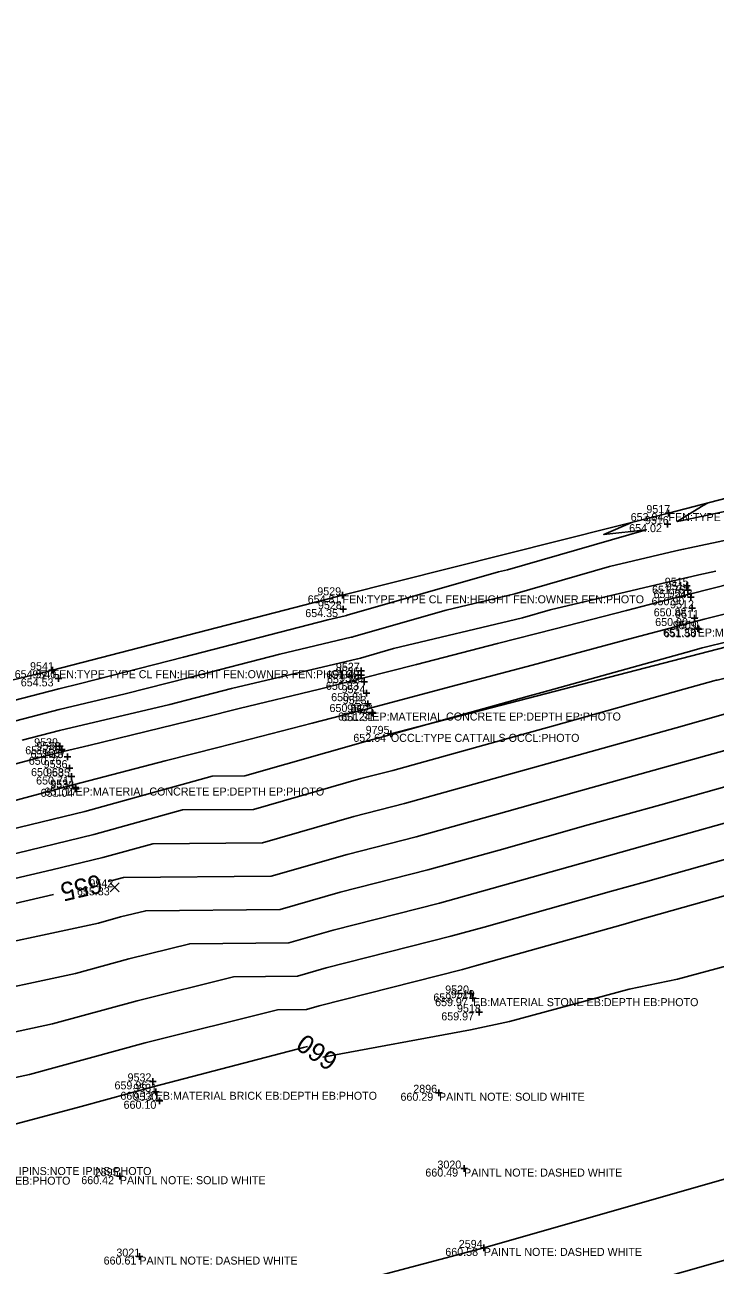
# Model space of a CAD drawing. Extents: x 2129350 to 2137777, y 657588 to 659885.
# Drawn here: x 2134351.9 to 2134455.4, y 659096.7 to 659282.7 of the extents above; entities that cross this region are included whole.
import ezdxf

# ---------------------------------------------------------------- set-up
doc = ezdxf.new("R2010")
doc.units = 0
for name, color, linetype in [('DT_X_Contour_Major', 7, 'Continuous'), ('DT_X_Contour_Minor', 7, 'Continuous'), ('DT_X_TIN_Hull', 7, 'Continuous'), ('PV_X_COP', 7, 'Continuous'), ('SV_X_Occupation_Line', 7, 'Continuous'), ('SV_X_Random_Point', 7, 'Continuous'), ('SV_X_Shot_Marker', 7, 'Continuous'), ('SV_X_Text_Comment', 7, 'Continuous'), ('SV_X_Text_Elevation', 7, 'Continuous'), ('SV_X_Text_Name', 7, 'Continuous')]:
    doc.layers.add(name, color=color, linetype=linetype)

msp = doc.modelspace()

# ---------------------------------------------------------------- linework, layer by layer
at = {"layer": 'DT_X_Contour_Major'}
for points in [[(2134364.36, 659154.25), (2134364.95, 659154.39), (2134366.65, 659154.86), (2134388.81, 659155.07), (2134400.18, 659158.33), (2134410.54, 659160.97), (2134424.13, 659164.75), (2134434.59, 659167.69), (2134448.38, 659171.53), (2134458.63, 659174.42), (2134458.9, 659174.49), (2134459.17, 659174.57), (2134461.55, 659175.15)], [(2134259.01, 659128.73), (2134262.9, 659129.67), (2134267.26, 659130.72), (2134272.2, 659132.1), (2134312.05, 659141.85), (2134315.24, 659142.75), (2134318.55, 659143.54), (2134356.18, 659152.33)], [(2134396.56, 659127.93), (2134418.67, 659132.01), (2134424.53, 659133.28), (2134442.49, 659138.12), (2134449.71, 659139.62), (2134466.22, 659144.06), (2134466.4, 659144.09), (2134466.73, 659144.18), (2134476.57, 659145.85), (2134489.33, 659148.09), (2134494.25, 659148.91)], [(2134297.41, 659104.74), (2134300.03, 659105.35), (2134300.54, 659105.46), (2134308.9, 659107.4), (2134317.93, 659109.37), (2134324.93, 659110.95), (2134325.38, 659111.05), (2134335.3, 659113.73), (2134348.51, 659117.34), (2134360.34, 659120.53), (2134371.28, 659123.52), (2134393.63, 659129.35), (2134394.27, 659129.51)]]:
    msp.add_lwpolyline(points, dxfattribs=at)
at = {"layer": 'DT_X_Contour_Minor'}
for points in [[(2134454.2, 659211.02), (2134453.58, 659210.64), (2134450.06, 659208.5), (2134449.65, 659208.25), (2134450.22, 659208.37), (2134450.23, 659208.37), (2134471.28, 659212.83), (2134474.78, 659213.65), (2134493.12, 659217.6), (2134499.27, 659219.05), (2134503.09, 659219.98), (2134506.54, 659220.91), (2134507.78, 659221.2), (2134523.83, 659225.11), (2134524.62, 659225.41), (2134525.7, 659225.8), (2134530.26, 659226.88), (2134550.44, 659231.76)], [(2134338.65, 659163.23), (2134359.31, 659168.81), (2134359.31, 659168.81), (2134372.92, 659172.33), (2134381.03, 659174.41), (2134394.96, 659178.02), (2134403.63, 659180.23), (2134403.81, 659180.28), (2134416.72, 659183.74), (2134427.91, 659186.71), (2134443.14, 659190.79), (2134452, 659193.15), (2134452.41, 659193.25), (2134453.71, 659193.58), (2134471.52, 659198.07), (2134477.63, 659199.62), (2134497.66, 659204.66), (2134501.49, 659205.63), (2134504.91, 659206.49), (2134505.04, 659206.53), (2134527.17, 659211.99), (2134529.25, 659212.51), (2134552.89, 659218.33)], [(2134341.43, 659160.07), (2134360.86, 659164.73), (2134379.96, 659170.03), (2134384.85, 659170.08), (2134403.3, 659175.37), (2134405.32, 659175.89), (2134427.54, 659182.08), (2134429.37, 659182.59), (2134451.85, 659188.85), (2134453.41, 659189.29), (2134453.84, 659189.41), (2134453.88, 659189.42), (2134476.61, 659194.98), (2134478.15, 659195.4), (2134500.89, 659200.97), (2134502.42, 659201.38), (2134506.23, 659202.31), (2134506.28, 659202.33), (2134507.84, 659202.74), (2134530.58, 659208.19), (2134532.3, 659208.65), (2134554.88, 659214.07)], [(2134336.49, 659177.87), (2134356.95, 659183.17), (2134360.22, 659183.94), (2134375.67, 659187.92), (2134397.32, 659193.5), (2134399.88, 659194.1), (2134400.12, 659194.17), (2134400.18, 659194.18), (2134422.9, 659200.69), (2134424.21, 659201), (2134445.02, 659207.01), (2134438.67, 659206.32), (2134442.96, 659208.14)], [(2134348.69, 659158.03), (2134362.22, 659161.28), (2134375.52, 659164.98), (2134386.17, 659165.07), (2134402.26, 659169.69), (2134407.06, 659170.91), (2134426.41, 659176.3), (2134431.11, 659177.62), (2134450.69, 659183.08), (2134455.15, 659184.33), (2134455.53, 659184.44), (2134455.65, 659184.47), (2134475.46, 659189.32), (2134479.9, 659190.52), (2134499.72, 659195.37), (2134504.15, 659196.58), (2134507.47, 659197.39), (2134507.6, 659197.42), (2134512.14, 659198.61), (2134531.89, 659203.35), (2134536.62, 659204.6), (2134556.17, 659209.29)], [(2134463.37, 659206.81), (2134451.58, 659204.32), (2134450.62, 659204.09), (2134449.48, 659203.85), (2134439.53, 659201.5), (2134425.34, 659197.4), (2134415.02, 659194.93), (2134401.18, 659190.98), (2134400.96, 659190.92), (2134400.82, 659190.88), (2134390.08, 659188.35), (2134376.55, 659184.87), (2134366.9, 659182.38), (2134357, 659180.03), (2134343.97, 659176.66)], [(2134323.05, 659148.32), (2134355.95, 659156), (2134363.59, 659157.84), (2134371.09, 659159.92), (2134387.49, 659160.07), (2134401.22, 659164.01), (2134408.8, 659165.94), (2134425.27, 659170.53), (2134432.85, 659172.66), (2134449.54, 659177.31), (2134456.89, 659179.38), (2134457.21, 659179.46), (2134457.41, 659179.52), (2134474.31, 659183.66), (2134481.65, 659185.64), (2134498.54, 659189.78), (2134505.88, 659191.77), (2134508.71, 659192.46), (2134508.92, 659192.52), (2134516.43, 659194.49), (2134533.19, 659198.51), (2134540.94, 659200.55), (2134557.46, 659204.52)], [(2134455.45, 659200.79), (2134452.93, 659200.26), (2134451.01, 659199.81), (2134450.77, 659199.75), (2134430.64, 659195.01), (2134426.47, 659193.8), (2134407.14, 659189.18), (2134402.19, 659187.77), (2134401.8, 659187.67), (2134401.75, 659187.66), (2134382.84, 659183.2), (2134377.44, 659181.81), (2134373.59, 659180.82), (2134357.06, 659176.9), (2134351.46, 659175.45)], [(2134461.18, 659199.79), (2134451.52, 659197.34), (2134451.28, 659197.28), (2134442.08, 659194.92), (2134431.36, 659192.14), (2134422.72, 659189.93), (2134410.58, 659186.78), (2134402.52, 659184.73), (2134396.03, 659183.11), (2134384.01, 659180.18), (2134378.66, 659178.86), (2134361.45, 659174.67), (2134357.63, 659173.73), (2134354.27, 659172.9), (2134335.82, 659167.99)], [(2134318.98, 659138.61), (2134362.91, 659148.03), (2134366.22, 659148.94), (2134370, 659149.88), (2134390.13, 659150.06), (2134399.14, 659152.65), (2134412.28, 659155.99), (2134423, 659158.98), (2134436.33, 659162.73), (2134447.23, 659165.76), (2134460.38, 659169.46), (2134460.58, 659169.52), (2134460.94, 659169.62), (2134472.02, 659172.33), (2134485.14, 659175.89), (2134496.2, 659178.59), (2134509.34, 659182.16), (2134511.19, 659182.61), (2134511.57, 659182.71), (2134525.01, 659186.24), (2134535.8, 659188.83), (2134549.58, 659192.45)], [(2134326.75, 659133.45), (2134359.46, 659140.46), (2134367.46, 659142.65), (2134376.59, 659144.92), (2134391.45, 659145.06), (2134398.1, 659146.97), (2134414.02, 659151.02), (2134421.86, 659153.2), (2134438.07, 659157.76), (2134446.07, 659159.99), (2134462.12, 659164.5), (2134462.27, 659164.55), (2134462.7, 659164.67), (2134470.87, 659166.67), (2134486.89, 659171.01), (2134495.03, 659173), (2134511.07, 659177.35), (2134512.43, 659177.68), (2134512.89, 659177.81), (2134529.31, 659182.12), (2134537.1, 659183.99), (2134553.9, 659188.4)], [(2134334.51, 659128.28), (2134356.01, 659132.89), (2134368.7, 659136.36), (2134383.17, 659139.97), (2134392.76, 659140.06), (2134397.06, 659141.29), (2134415.76, 659146.05), (2134420.72, 659147.43), (2134439.81, 659152.8), (2134444.92, 659154.22), (2134463.86, 659159.55), (2134463.96, 659159.57), (2134464.47, 659159.72), (2134469.72, 659161), (2134488.63, 659166.13), (2134493.85, 659167.41), (2134512.8, 659172.54), (2134513.67, 659172.76), (2134514.21, 659172.9), (2134533.6, 659177.99), (2134538.41, 659179.15), (2134558.22, 659184.36)], [(2134342.28, 659123.12), (2134352.56, 659125.32), (2134369.93, 659130.07), (2134389.76, 659135.01), (2134394.08, 659135.05), (2134396.02, 659135.61), (2134417.5, 659141.07), (2134419.59, 659141.65), (2134441.55, 659147.83), (2134443.76, 659148.45), (2134465.6, 659154.59), (2134465.64, 659154.6), (2134466.23, 659154.77), (2134468.58, 659155.34), (2134490.38, 659161.25), (2134492.68, 659161.82), (2134514.53, 659167.74), (2134514.91, 659167.83), (2134515.53, 659168), (2134537.89, 659173.87), (2134539.71, 659174.31), (2134562.54, 659180.31)]]:
    msp.add_lwpolyline(points, dxfattribs=at)
at = {"layer": 'DT_X_TIN_Hull'}
for points in [[(2135530.59, 659503.78), (2135475.39, 659489.05), (2135416.67, 659473.77), (2135375.74, 659461.35), (2135332.28, 659448.99), (2135282.8, 659433.85), (2135234.45, 659419.66), (2135187.99, 659405.62), (2135140.1, 659391.95), (2135093.39, 659377.69), (2135039.16, 659363.4), (2134946.54, 659338.8), (2134928.12, 659333.86), (2134885.43, 659322.6), (2134839.28, 659310.17), (2134788.72, 659297.4), (2134742.32, 659285.27), (2134695.66, 659270.22), (2134671.45, 659264.13), (2134637.39, 659257.64), (2134592.77, 659246.33), (2134552.01, 659235.92), (2134498.13, 659222.44), (2134448.36, 659209.51)], [(2134448.36, 659209.51), (2134399.5, 659197.18), (2134356.03, 659185.95), (2134303.52, 659173.01)]]:
    msp.add_lwpolyline(points, dxfattribs=at)
at = {"layer": 'PV_X_COP'}
for points in [[(2135046.23, 659276.72), (2134998.09, 659262.4), (2134950.01, 659248.29), (2134901.68, 659235.27), (2134853.4, 659222.06), (2134806.14, 659207.81), (2134757.33, 659193.63), (2134709.1, 659180.43), (2134661.25, 659167.25), (2134613.17, 659153.43), (2134564.8, 659140.1), (2134516.96, 659126.54), (2134468.46, 659112.97), (2134420.69, 659099.3), (2134372.8, 659086.61), (2134323.79, 659072.7)], [(2134327.51, 659061.51), (2134375.77, 659075.33), (2134424.1, 659088.15), (2134471.68, 659101.73), (2134520.09, 659114.68)]]:
    msp.add_lwpolyline(points, dxfattribs=at)
at = {"layer": 'SV_X_Occupation_Line'}
msp.add_lwpolyline([(2134406.75, 659176.4), (2134469.4, 659192.65), (2134470.91, 659203.28), (2134565.45, 659226.72), (2134662.6, 659252.21), (2134757.72, 659277.68), (2134838.71, 659299.01), (2134949.99, 659326.74)], dxfattribs=at)
at = {"layer": 'SV_X_Random_Point'}
for p, q in [((2134364.69, 659152.71), (2134366.02, 659154.05)), ((2134364.69, 659154.05), (2134366.02, 659152.71))]:
    msp.add_line(p, q, dxfattribs=at)
at = {"layer": 'SV_X_Shot_Marker'}
for p, q in [((2134448.36, 659210.01), (2134448.36, 659209.01)), ((2134447.86, 659209.51), (2134448.86, 659209.51)), ((2134448.23, 659208.35), (2134448.23, 659207.35)), ((2134448.36, 659209.51), (2134448.36, 659209.51)), ((2134447.73, 659207.85), (2134448.73, 659207.85)), ((2134448.23, 659207.85), (2134448.23, 659207.85)), ((2134451.12, 659199.12), (2134451.12, 659198.12)), ((2134399, 659197.18), (2134400, 659197.18)), ((2134399.5, 659197.68), (2134399.5, 659196.68)), ((2134399.5, 659197.18), (2134399.5, 659197.18)), ((2134450.62, 659198.62), (2134451.62, 659198.62)), ((2134450.77, 659197.97), (2134451.77, 659197.97)), ((2134451.12, 659198.62), (2134451.12, 659198.62)), ((2134451.21, 659196.89), (2134452.21, 659196.89)), ((2134451.27, 659198.47), (2134451.27, 659197.47)), ((2134451.27, 659197.97), (2134451.27, 659197.97)), ((2134451.71, 659197.39), (2134451.71, 659196.39)), ((2134451.71, 659196.89), (2134451.71, 659196.89)), ((2134399.09, 659195.11), (2134400.09, 659195.11)), ((2134399.59, 659195.61), (2134399.59, 659194.61)), ((2134399.59, 659195.11), (2134399.59, 659195.11)), ((2134451.41, 659195.23), (2134452.41, 659195.23)), ((2134451.91, 659195.73), (2134451.91, 659194.73)), ((2134451.91, 659195.23), (2134451.91, 659195.23)), ((2134451.75, 659193.77), (2134452.75, 659193.77)), ((2134452.25, 659194.27), (2134452.25, 659193.27)), ((2134452.25, 659193.77), (2134452.25, 659193.77)), ((2134452.24, 659192.2), (2134453.24, 659192.2)), ((2134452.43, 659192.09), (2134453.43, 659192.09)), ((2134452.74, 659192.7), (2134452.74, 659191.7)), ((2134452.74, 659192.2), (2134452.74, 659192.2)), ((2134452.93, 659192.59), (2134452.93, 659191.59)), ((2134452.93, 659192.09), (2134452.93, 659192.09)), ((2134355.53, 659185.95), (2134356.53, 659185.95)), ((2134356.03, 659186.45), (2134356.03, 659185.45)), ((2134356.03, 659185.95), (2134356.03, 659185.95)), ((2134401.78, 659185.86), (2134402.78, 659185.86)), ((2134402.28, 659186.36), (2134402.28, 659185.36)), ((2134402.28, 659185.86), (2134402.28, 659185.86)), ((2134402.31, 659185.69), (2134402.31, 659184.69)), ((2134356.42, 659184.72), (2134357.42, 659184.72)), ((2134356.92, 659185.22), (2134356.92, 659184.22)), ((2134356.92, 659184.72), (2134356.92, 659184.72)), ((2134401.81, 659185.19), (2134402.81, 659185.19)), ((2134402.27, 659184.2), (2134403.27, 659184.2)), ((2134402.31, 659185.19), (2134402.31, 659185.19)), ((2134402.77, 659184.7), (2134402.77, 659183.7)), ((2134402.77, 659184.2), (2134402.77, 659184.2)), ((2134402.62, 659182.5), (2134403.62, 659182.5)), ((2134403.12, 659183), (2134403.12, 659182)), ((2134403.12, 659182.5), (2134403.12, 659182.5)), ((2134402.79, 659180.88), (2134403.79, 659180.88)), ((2134403.29, 659181.38), (2134403.29, 659180.38)), ((2134403.29, 659180.88), (2134403.29, 659180.88)), ((2134403.96, 659180.1), (2134403.96, 659179.1)), ((2134403.46, 659179.6), (2134404.46, 659179.6)), ((2134403.55, 659179.51), (2134404.55, 659179.51)), ((2134403.96, 659179.6), (2134403.96, 659179.6)), ((2134404.05, 659180.01), (2134404.05, 659179.01)), ((2134404.05, 659179.51), (2134404.05, 659179.51)), ((2134406.25, 659176.4), (2134407.25, 659176.4)), ((2134406.75, 659176.9), (2134406.75, 659175.9)), ((2134406.75, 659176.4), (2134406.75, 659176.4)), ((2134356.6, 659174.54), (2134357.6, 659174.54)), ((2134357.1, 659175.04), (2134357.1, 659174.04)), ((2134357.1, 659174.54), (2134357.1, 659174.54)), ((2134356.93, 659173.97), (2134357.93, 659173.97)), ((2134357.43, 659174.47), (2134357.43, 659173.47)), ((2134357.43, 659173.97), (2134357.43, 659173.97)), ((2134357.78, 659172.96), (2134358.78, 659172.96)), ((2134358.28, 659173.46), (2134358.28, 659172.46)), ((2134358.28, 659172.96), (2134358.28, 659172.96)), ((2134358.09, 659171.26), (2134359.09, 659171.26)), ((2134358.59, 659171.76), (2134358.59, 659170.76)), ((2134358.59, 659171.26), (2134358.59, 659171.26)), ((2134358.38, 659170), (2134359.38, 659170)), ((2134358.88, 659170.5), (2134358.88, 659169.5)), ((2134358.88, 659170), (2134358.88, 659170)), ((2134358.98, 659168.35), (2134359.98, 659168.35)), ((2134359.01, 659168.16), (2134360.01, 659168.16)), ((2134359.48, 659168.85), (2134359.48, 659167.85)), ((2134359.48, 659168.35), (2134359.48, 659168.35)), ((2134359.51, 659168.66), (2134359.51, 659167.66)), ((2134359.51, 659168.16), (2134359.51, 659168.16)), ((2134418.26, 659137.46), (2134419.26, 659137.46)), ((2134418.76, 659137.96), (2134418.76, 659136.96)), ((2134418.76, 659137.46), (2134418.76, 659137.46)), ((2134418.56, 659136.76), (2134419.56, 659136.76)), ((2134419.06, 659137.26), (2134419.06, 659136.26)), ((2134419.06, 659136.76), (2134419.06, 659136.76)), ((2134419.49, 659134.64), (2134420.49, 659134.64)), ((2134419.99, 659135.14), (2134419.99, 659134.14)), ((2134419.99, 659134.64), (2134419.99, 659134.64)), ((2134370.57, 659124.28), (2134371.57, 659124.28)), ((2134371.07, 659124.78), (2134371.07, 659123.78)), ((2134371.07, 659124.28), (2134371.07, 659124.28)), ((2134371, 659122.71), (2134372, 659122.71)), ((2134371.5, 659123.21), (2134371.5, 659122.21)), ((2134371.5, 659122.71), (2134371.5, 659122.71)), ((2134413.46, 659122.57), (2134414.46, 659122.57)), ((2134413.96, 659123.07), (2134413.96, 659122.07)), ((2134413.96, 659122.57), (2134413.96, 659122.57)), ((2134371.58, 659121.37), (2134372.58, 659121.37)), ((2134372.08, 659121.87), (2134372.08, 659120.87)), ((2134372.08, 659121.37), (2134372.08, 659121.37)), ((2134417.72, 659111.7), (2134417.72, 659110.7)), ((2134365.62, 659110.06), (2134366.62, 659110.06)), ((2134366.12, 659110.56), (2134366.12, 659109.56)), ((2134366.12, 659110.06), (2134366.12, 659110.06)), ((2134417.22, 659111.2), (2134418.22, 659111.2)), ((2134417.72, 659111.2), (2134417.72, 659111.2)), ((2134369.05, 659098.5), (2134369.05, 659097.5)), ((2134420.19, 659099.3), (2134421.19, 659099.3)), ((2134420.69, 659099.8), (2134420.69, 659098.8)), ((2134420.69, 659099.3), (2134420.69, 659099.3)), ((2134368.55, 659098), (2134369.55, 659098)), ((2134369.05, 659098), (2134369.05, 659098))]:
    msp.add_line(p, q, dxfattribs=at)

# ---------------------------------------------------------------- texts
at = {"layer": 'DT_X_Contour_Major'}
for s, rotation, p in [('655', 193.1906, (2134363.08, 659155.38)), ('660', 145.41, (2134399.05, 659128.01))]:
    msp.add_text(s, height=2.8, rotation=rotation, dxfattribs=at).set_placement(p)
at = {"layer": 'SV_X_Text_Comment'}
for s, p in [('FEN:TYPE TYPE CL FEN:HEIGHT FEN:OWNER FEN:PHOTO', (2134448.36, 659208.31)), ('FEN:TYPE TYPE CL FEN:HEIGHT FEN:OWNER FEN:PHOTO', (2134399.5, 659195.98)), ('EP:MATERIAL CONCRETE EP:DEPTH EP:PHOTO', (2134452.74, 659191)), ('FEN:TYPE TYPE CL FEN:HEIGHT FEN:OWNER FEN:PHOTO', (2134356.03, 659184.75)), ('EP:MATERIAL CONCRETE EP:DEPTH EP:PHOTO', (2134403.96, 659178.4)), ('OCCL:TYPE CATTAILS OCCL:PHOTO', (2134406.75, 659175.2)), ('EP:MATERIAL CONCRETE EP:DEPTH EP:PHOTO', (2134359.48, 659167.15)), ('EB:MATERIAL STONE EB:DEPTH EB:PHOTO', (2134419.06, 659135.56)), ('EB:MATERIAL BRICK EB:DEPTH EB:PHOTO', (2134371.5, 659121.52)), ('PAINTL NOTE: SOLID WHITE', (2134413.96, 659121.37)), ('IPINS:SIZE IPINS:NAME IPINS:NUMBER IPINS:NOTE IPINS:PHOTO', (2134320.57, 659110.23)), ('EB:MATERIAL BRICK EB:DEPTH EB:PHOTO', (2134325.54, 659108.78)), ('PAINTL NOTE: SOLID WHITE', (2134366.12, 659108.86)), ('PAINTL NOTE: DASHED WHITE', (2134417.72, 659110)), ('PAINTL NOTE: DASHED WHITE', (2134420.69, 659098.1)), ('PAINTL NOTE: DASHED WHITE', (2134369.05, 659096.8))]:
    msp.add_text(s, height=1.2, dxfattribs=at).set_placement(p)
at = {"layer": 'SV_X_Text_Elevation'}
for s, p in [('653.94', (2134442.7, 659208.31)), ('654.02', (2134442.47, 659206.65)), ('654.81', (2134394.28, 659195.98)), ('650.90', (2134445.83, 659195.69)), ('651.76', (2134445.9, 659197.42)), ('651.24', (2134446.13, 659196.77)), ('654.35', (2134393.92, 659193.91)), ('650.88', (2134446.15, 659194.03)), ('650.90', (2134446.37, 659192.57)), ('651.33', (2134447.55, 659191)), ('651.50', (2134447.66, 659190.89)), ('654.97', (2134350.36, 659184.75)), ('651.48', (2134397.09, 659184.66)), ('654.53', (2134351.27, 659183.52)), ('650.83', (2134397.01, 659183)), ('651.22', (2134397.17, 659183.99)), ('650.81', (2134397.8, 659181.3)), ('650.84', (2134397.55, 659179.68)), ('651.24', (2134398.82, 659178.4)), ('651.31', (2134399.3, 659178.31)), ('652.64', (2134401.12, 659175.2)), ('651.29', (2134351.94, 659173.34)), ('650.76', (2134352.47, 659171.76)), ('651.13', (2134352.73, 659172.77)), ('650.68', (2134352.81, 659170.06)), ('650.71', (2134353.57, 659168.8)), ('651.04', (2134354.24, 659166.96)), ('651.17', (2134354.79, 659167.15)), ('655.33', (2134359.69, 659152.18)), ('659.77', (2134413.12, 659136.26)), ('659.97', (2134413.38, 659135.56)), ('659.97', (2134414.31, 659133.43)), ('659.96', (2134365.32, 659123.08)), ('660.13', (2134366.2, 659121.52)), ('660.29', (2134408.19, 659121.37)), ('660.10', (2134366.68, 659120.17)), ('660.42', (2134360.34, 659108.86)), ('660.49', (2134411.92, 659110)), ('660.58', (2134414.91, 659098.1)), ('660.61', (2134363.69, 659096.8))]:
    msp.add_text(s, height=1.2, dxfattribs=at).set_placement(p)
at = {"layer": 'SV_X_Text_Name'}
for s, p in [('9517', (2134445.05, 659209.51)), ('9516', (2134444.83, 659207.85)), ('9515', (2134447.81, 659198.62)), ('9514', (2134447.96, 659197.97)), ('9529', (2134395.72, 659197.18)), ('9513', (2134448.39, 659196.89)), ('9528', (2134395.81, 659195.11)), ('9512', (2134448.61, 659195.23)), ('9511', (2134449.36, 659193.77)), ('9509', (2134449.02, 659192.09)), ('9510', (2134449.32, 659192.2)), ('9541', (2134352.66, 659185.95)), ('9540', (2134353.02, 659184.72)), ('9526', (2134398.46, 659185.19)), ('9527', (2134398.51, 659185.86)), ('9525', (2134399, 659184.2)), ('9524', (2134399.36, 659182.5)), ('9523', (2134399.52, 659180.88)), ('9522', (2134400.2, 659179.6)), ('9521', (2134400.72, 659179.51)), ('9795', (2134402.97, 659176.4)), ('9539', (2134353.28, 659174.54)), ('9538', (2134353.61, 659173.97)), ('9537', (2134354.47, 659172.96)), ('9536', (2134354.7, 659171.26)), ('9535', (2134355.07, 659170)), ('9534', (2134355.68, 659168.35)), ('9533', (2134355.7, 659168.16)), ('9542', (2134361.56, 659153.38)), ('9520', (2134414.89, 659137.46)), ('9519', (2134415.73, 659136.76)), ('9518', (2134416.66, 659134.64)), ('9532', (2134367.28, 659124.28)), ('9531', (2134368.13, 659122.71)), ('9530', (2134368.17, 659121.37)), ('2896', (2134410.11, 659122.57)), ('2895', (2134362.35, 659110.06)), ('3020', (2134413.73, 659111.2)), ('2594', (2134416.93, 659099.3)), ('3021', (2134365.6, 659098))]:
    msp.add_text(s, height=1.2, dxfattribs=at).set_placement(p)

doc.saveas('drawing.dxf')
